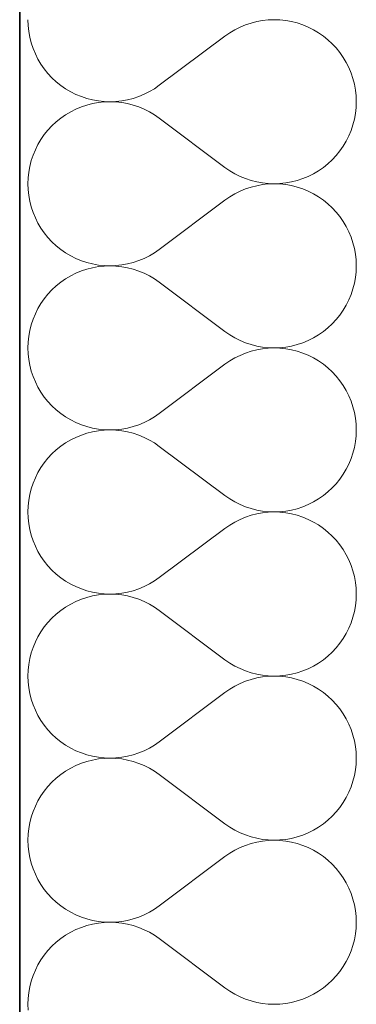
# Model space of a CAD drawing. Header units: millimetres. Extents: x -148444 to 51443, y -4810 to 453290.
# Tile 329 of 551: x -137998 to -137842, y 362447 to 362904. Entities that reach past the tile are written whole.
import ezdxf

# ---------------------------------------------------------------- set-up
doc = ezdxf.new("R2010")
doc.units = ezdxf.units.MM
doc.layers.add('- A - ocieplenie', color=8, linetype='Continuous')

# ---------------------------------------------------------------- blocks, each defined once
blk = doc.blocks.new('*X29')
at = {"layer": '- A - ocieplenie', "linetype": 'Continuous', "lineweight": 13, "ltscale": 100}
for p, q in [((19781.28, 390337.85), (19781.38, 390335.13)), ((19884.81, 390336.3), (19882.23, 390335.44)), ((19887.45, 390336.97), (19884.81, 390336.3)), ((19890.12, 390337.46), (19887.45, 390336.97)), ((19892.83, 390337.75), (19890.12, 390337.46)), ((19895.55, 390337.85), (19892.83, 390337.75)), ((19898.26, 390337.75), (19895.55, 390337.85)), ((19900.97, 390337.46), (19898.26, 390337.75)), ((19903.65, 390336.98), (19900.97, 390337.46)), ((19906.28, 390336.31), (19903.65, 390336.98)), ((19908.87, 390335.45), (19906.28, 390336.31)), ((19781.38, 390335.13), (19781.67, 390332.43)), ((19781.67, 390332.43), (19782.16, 390329.75)), ((19874.95, 390331.78), (19872.71, 390330.23)), ((19877.29, 390333.17), (19874.95, 390331.78)), ((19879.72, 390334.39), (19877.29, 390333.17)), ((19882.23, 390335.44), (19879.72, 390334.39)), ((19911.38, 390334.41), (19908.87, 390335.45)), ((19913.81, 390333.2), (19911.38, 390334.41)), ((19916.15, 390331.81), (19913.81, 390333.2)), ((19918.39, 390330.26), (19916.15, 390331.81)), ((19782.16, 390329.75), (19782.83, 390327.11)), ((19782.83, 390327.11), (19783.69, 390324.53)), ((19872.71, 390330.23), (19842.24, 390307.37)), ((19920.51, 390328.55), (19918.39, 390330.26)), ((19922.5, 390326.7), (19920.51, 390328.55)), ((19783.69, 390324.53), (19784.73, 390322.02)), ((19924.35, 390324.71), (19922.5, 390326.7)), ((19926.06, 390322.59), (19924.35, 390324.71)), ((19927.61, 390320.36), (19926.06, 390322.59)), ((19784.73, 390322.02), (19785.95, 390319.59)), ((19785.95, 390319.59), (19787.34, 390317.25)), ((19929, 390318.02), (19927.61, 390320.36)), ((19930.22, 390315.59), (19929, 390318.02)), ((19787.34, 390317.25), (19788.89, 390315.01)), ((19788.89, 390315.01), (19790.6, 390312.89)), ((19931.26, 390313.07), (19930.22, 390315.59)), ((19790.6, 390312.89), (19792.45, 390310.9)), ((19792.45, 390310.9), (19794.44, 390309.05)), ((19794.44, 390309.05), (19796.56, 390307.34)), ((19932.12, 390310.49), (19931.26, 390313.07)), ((19932.79, 390307.86), (19932.12, 390310.49)), ((19796.56, 390307.34), (19798.8, 390305.79)), ((19798.8, 390305.79), (19801.14, 390304.41)), ((19801.14, 390304.41), (19803.57, 390303.19)), ((19835.23, 390303.21), (19837.67, 390304.43)), ((19837.67, 390304.43), (19840, 390305.82)), ((19840, 390305.82), (19842.24, 390307.37)), ((19933.28, 390305.18), (19932.79, 390307.86)), ((19933.57, 390302.47), (19933.28, 390305.18)), ((19803.57, 390303.19), (19806.08, 390302.15)), ((19806.08, 390302.15), (19808.67, 390301.29)), ((19808.67, 390301.29), (19811.3, 390300.62)), ((19811.3, 390300.62), (19813.98, 390300.14)), ((19813.98, 390300.14), (19816.69, 390299.85)), ((19816.69, 390299.66), (19813.98, 390299.37)), ((19816.69, 390299.85), (19819.4, 390299.75)), ((19819.4, 390299.75), (19816.69, 390299.66)), ((19819.4, 390299.75), (19822.12, 390299.85)), ((19822.12, 390299.66), (19819.4, 390299.75)), ((19822.12, 390299.85), (19824.83, 390300.15)), ((19824.83, 390299.36), (19822.12, 390299.66)), ((19824.83, 390300.15), (19827.5, 390300.63)), ((19827.5, 390300.63), (19830.14, 390301.31)), ((19830.14, 390301.31), (19832.72, 390302.17)), ((19832.72, 390302.17), (19835.23, 390303.21)), ((19933.67, 390299.75), (19933.57, 390302.47)), ((19933.57, 390297.04), (19933.67, 390299.75)), ((19801.14, 390295.1), (19798.8, 390293.72)), ((19803.57, 390296.32), (19801.14, 390295.1)), ((19806.08, 390297.36), (19803.57, 390296.32)), ((19808.67, 390298.22), (19806.08, 390297.36)), ((19811.3, 390298.89), (19808.67, 390298.22)), ((19813.98, 390299.37), (19811.3, 390298.89)), ((19827.5, 390298.88), (19824.83, 390299.36)), ((19830.14, 390298.2), (19827.5, 390298.88)), ((19832.72, 390297.34), (19830.14, 390298.2)), ((19835.23, 390296.3), (19832.72, 390297.34)), ((19837.67, 390295.08), (19835.23, 390296.3)), ((19840, 390293.69), (19837.67, 390295.08)), ((19933.28, 390294.33), (19933.57, 390297.04)), ((19794.44, 390290.46), (19792.45, 390288.6)), ((19796.56, 390292.16), (19794.44, 390290.46)), ((19798.8, 390293.72), (19796.56, 390292.16)), ((19842.24, 390292.14), (19840, 390293.69)), ((19872.71, 390269.28), (19842.24, 390292.14)), ((19932.12, 390289.02), (19932.79, 390291.65)), ((19932.79, 390291.65), (19933.28, 390294.33)), ((19790.6, 390286.61), (19788.89, 390284.5)), ((19792.45, 390288.6), (19790.6, 390286.61)), ((19930.22, 390283.92), (19931.26, 390286.44)), ((19931.26, 390286.44), (19932.12, 390289.02)), ((19787.34, 390282.26), (19785.95, 390279.92)), ((19788.89, 390284.5), (19787.34, 390282.26)), ((19927.61, 390279.15), (19929, 390281.49)), ((19929, 390281.49), (19930.22, 390283.92)), ((19784.73, 390277.49), (19783.69, 390274.98)), ((19785.95, 390279.92), (19784.73, 390277.49)), ((19924.35, 390274.8), (19926.06, 390276.92)), ((19926.06, 390276.92), (19927.61, 390279.15)), ((19782.83, 390272.4), (19782.16, 390269.76)), ((19783.69, 390274.98), (19782.83, 390272.4)), ((19920.51, 390270.95), (19922.5, 390272.81)), ((19922.5, 390272.81), (19924.35, 390274.8)), ((19782.16, 390269.76), (19781.67, 390267.08)), ((19872.71, 390269.28), (19874.95, 390267.72)), ((19874.95, 390267.72), (19877.29, 390266.33)), ((19913.81, 390266.31), (19916.15, 390267.7)), ((19916.15, 390267.7), (19918.39, 390269.25)), ((19918.39, 390269.25), (19920.51, 390270.95)), ((19781.38, 390264.38), (19781.28, 390261.66)), ((19781.67, 390267.08), (19781.38, 390264.38)), ((19877.29, 390266.33), (19879.72, 390265.11)), ((19879.72, 390265.11), (19882.23, 390264.07)), ((19882.23, 390264.07), (19884.81, 390263.21)), ((19884.81, 390263.21), (19887.45, 390262.54)), ((19903.65, 390262.52), (19906.28, 390263.2)), ((19906.28, 390263.2), (19908.87, 390264.05)), ((19908.87, 390264.05), (19911.38, 390265.09)), ((19911.38, 390265.09), (19913.81, 390266.31)), ((19781.28, 390261.66), (19781.38, 390258.94)), ((19781.38, 390258.94), (19781.67, 390256.24)), ((19882.23, 390259.25), (19879.72, 390258.2)), ((19884.81, 390260.11), (19882.23, 390259.25)), ((19887.45, 390260.78), (19884.81, 390260.11)), ((19887.45, 390262.54), (19890.12, 390262.05)), ((19890.12, 390261.27), (19887.45, 390260.78)), ((19890.12, 390262.05), (19892.83, 390261.76)), ((19892.83, 390261.56), (19890.12, 390261.27)), ((19892.83, 390261.76), (19895.55, 390261.66)), ((19895.55, 390261.66), (19892.83, 390261.56)), ((19895.55, 390261.66), (19898.26, 390261.75)), ((19898.26, 390261.56), (19895.55, 390261.66)), ((19898.26, 390261.75), (19900.97, 390262.04)), ((19900.97, 390261.27), (19898.26, 390261.56)), ((19900.97, 390262.04), (19903.65, 390262.52)), ((19903.65, 390260.79), (19900.97, 390261.27)), ((19906.28, 390260.12), (19903.65, 390260.79)), ((19908.87, 390259.26), (19906.28, 390260.12)), ((19911.38, 390258.22), (19908.87, 390259.26)), ((19781.67, 390256.24), (19782.16, 390253.56)), ((19872.71, 390254.04), (19842.24, 390231.18)), ((19874.95, 390255.59), (19872.71, 390254.04)), ((19877.29, 390256.98), (19874.95, 390255.59)), ((19879.72, 390258.2), (19877.29, 390256.98)), ((19913.81, 390257.01), (19911.38, 390258.22)), ((19916.15, 390255.62), (19913.81, 390257.01)), ((19918.39, 390254.07), (19916.15, 390255.62)), ((19920.51, 390252.36), (19918.39, 390254.07)), ((19782.16, 390253.56), (19782.83, 390250.92)), ((19782.83, 390250.92), (19783.69, 390248.34)), ((19922.5, 390250.51), (19920.51, 390252.36)), ((19924.35, 390248.52), (19922.5, 390250.51)), ((19783.69, 390248.34), (19784.73, 390245.83)), ((19784.73, 390245.83), (19785.95, 390243.39)), ((19926.06, 390246.4), (19924.35, 390248.52)), ((19927.61, 390244.17), (19926.06, 390246.4)), ((19785.95, 390243.39), (19787.34, 390241.06)), ((19787.34, 390241.06), (19788.89, 390238.82)), ((19929, 390241.83), (19927.61, 390244.17)), ((19930.22, 390239.39), (19929, 390241.83)), ((19788.89, 390238.82), (19790.6, 390236.7)), ((19790.6, 390236.7), (19792.45, 390234.71)), ((19931.26, 390236.88), (19930.22, 390239.39)), ((19932.12, 390234.3), (19931.26, 390236.88)), ((19792.45, 390234.71), (19794.44, 390232.86)), ((19794.44, 390232.86), (19796.56, 390231.15)), ((19796.56, 390231.15), (19798.8, 390229.6)), ((19840, 390229.63), (19842.24, 390231.18)), ((19932.79, 390231.66), (19932.12, 390234.3)), ((19933.28, 390228.99), (19932.79, 390231.66)), ((19798.8, 390229.6), (19801.14, 390228.22)), ((19801.14, 390228.22), (19803.57, 390227)), ((19803.57, 390227), (19806.08, 390225.96)), ((19832.72, 390225.98), (19835.23, 390227.02)), ((19835.23, 390227.02), (19837.67, 390228.24)), ((19837.67, 390228.24), (19840, 390229.63)), ((19933.57, 390226.28), (19933.28, 390228.99)), ((19806.08, 390225.96), (19808.67, 390225.1)), ((19808.67, 390222.03), (19806.08, 390221.17)), ((19808.67, 390225.1), (19811.3, 390224.43)), ((19811.3, 390222.7), (19808.67, 390222.03)), ((19811.3, 390224.43), (19813.98, 390223.95)), ((19813.98, 390223.18), (19811.3, 390222.7)), ((19813.98, 390223.95), (19816.69, 390223.66)), ((19816.69, 390223.47), (19813.98, 390223.18)), ((19816.69, 390223.66), (19819.4, 390223.56)), ((19819.4, 390223.56), (19816.69, 390223.47)), ((19819.4, 390223.56), (19822.12, 390223.66)), ((19822.12, 390223.46), (19819.4, 390223.56)), ((19822.12, 390223.66), (19824.83, 390223.96)), ((19824.83, 390223.17), (19822.12, 390223.46)), ((19824.83, 390223.96), (19827.5, 390224.44)), ((19827.5, 390222.69), (19824.83, 390223.17)), ((19827.5, 390224.44), (19830.14, 390225.11)), ((19830.14, 390222.01), (19827.5, 390222.69)), ((19830.14, 390225.11), (19832.72, 390225.98)), ((19832.72, 390221.15), (19830.14, 390222.01)), ((19933.67, 390223.56), (19933.57, 390226.28)), ((19933.57, 390220.84), (19933.67, 390223.56)), ((19798.8, 390217.52), (19796.56, 390215.97)), ((19801.14, 390218.91), (19798.8, 390217.52)), ((19803.57, 390220.13), (19801.14, 390218.91)), ((19806.08, 390221.17), (19803.57, 390220.13)), ((19835.23, 390220.11), (19832.72, 390221.15)), ((19837.67, 390218.89), (19835.23, 390220.11)), ((19840, 390217.5), (19837.67, 390218.89)), ((19842.24, 390215.94), (19840, 390217.5)), ((19932.79, 390215.46), (19933.28, 390218.14)), ((19933.28, 390218.14), (19933.57, 390220.84)), ((19794.44, 390214.27), (19792.45, 390212.41)), ((19796.56, 390215.97), (19794.44, 390214.27)), ((19872.71, 390193.09), (19842.24, 390215.94)), ((19931.26, 390210.25), (19932.12, 390212.83)), ((19932.12, 390212.83), (19932.79, 390215.46)), ((19788.89, 390208.31), (19787.34, 390206.07)), ((19790.6, 390210.42), (19788.89, 390208.31)), ((19792.45, 390212.41), (19790.6, 390210.42)), ((19930.22, 390207.73), (19931.26, 390210.25)), ((19785.95, 390203.73), (19784.73, 390201.3)), ((19787.34, 390206.07), (19785.95, 390203.73)), ((19927.61, 390202.96), (19929, 390205.3)), ((19929, 390205.3), (19930.22, 390207.73)), ((19784.73, 390201.3), (19783.69, 390198.79)), ((19924.35, 390198.61), (19926.06, 390200.73)), ((19926.06, 390200.73), (19927.61, 390202.96)), ((19782.83, 390196.21), (19782.16, 390193.57)), ((19783.69, 390198.79), (19782.83, 390196.21)), ((19918.39, 390193.06), (19920.51, 390194.76)), ((19920.51, 390194.76), (19922.5, 390196.62)), ((19922.5, 390196.62), (19924.35, 390198.61)), ((19781.67, 390190.89), (19781.38, 390188.19)), ((19782.16, 390193.57), (19781.67, 390190.89)), ((19872.71, 390193.09), (19874.95, 390191.53)), ((19874.95, 390191.53), (19877.29, 390190.14)), ((19877.29, 390190.14), (19879.72, 390188.92)), ((19911.38, 390188.9), (19913.81, 390190.12)), ((19913.81, 390190.12), (19916.15, 390191.51)), ((19916.15, 390191.51), (19918.39, 390193.06)), ((19781.38, 390188.19), (19781.28, 390185.47)), ((19781.28, 390185.47), (19781.38, 390182.75)), ((19879.72, 390188.92), (19882.23, 390187.88)), ((19882.23, 390187.88), (19884.81, 390187.02)), ((19884.81, 390187.02), (19887.45, 390186.34)), ((19887.45, 390186.34), (19890.12, 390185.86)), ((19890.12, 390185.86), (19892.83, 390185.57)), ((19892.83, 390185.37), (19890.12, 390185.08)), ((19892.83, 390185.57), (19895.55, 390185.47)), ((19895.55, 390185.47), (19892.83, 390185.37)), ((19895.55, 390185.47), (19898.26, 390185.56)), ((19898.26, 390185.37), (19895.55, 390185.47)), ((19898.26, 390185.56), (19900.97, 390185.85)), ((19900.97, 390185.08), (19898.26, 390185.37)), ((19900.97, 390185.85), (19903.65, 390186.33)), ((19903.65, 390186.33), (19906.28, 390187.01)), ((19906.28, 390187.01), (19908.87, 390187.86)), ((19908.87, 390187.86), (19911.38, 390188.9)), ((19781.38, 390182.75), (19781.67, 390180.04)), ((19877.29, 390180.79), (19874.95, 390179.4)), ((19879.72, 390182.01), (19877.29, 390180.79)), ((19882.23, 390183.06), (19879.72, 390182.01)), ((19884.81, 390183.92), (19882.23, 390183.06)), ((19887.45, 390184.59), (19884.81, 390183.92)), ((19890.12, 390185.08), (19887.45, 390184.59)), ((19903.65, 390184.6), (19900.97, 390185.08)), ((19906.28, 390183.93), (19903.65, 390184.6)), ((19908.87, 390183.07), (19906.28, 390183.93)), ((19911.38, 390182.03), (19908.87, 390183.07)), ((19913.81, 390180.82), (19911.38, 390182.03)), ((19916.15, 390179.43), (19913.81, 390180.82)), ((19781.67, 390180.04), (19782.16, 390177.37)), ((19782.16, 390177.37), (19782.83, 390174.73)), ((19872.71, 390177.85), (19842.24, 390154.99)), ((19874.95, 390179.4), (19872.71, 390177.85)), ((19918.39, 390177.88), (19916.15, 390179.43)), ((19920.51, 390176.17), (19918.39, 390177.88)), ((19922.5, 390174.32), (19920.51, 390176.17)), ((19782.83, 390174.73), (19783.69, 390172.15)), ((19783.69, 390172.15), (19784.73, 390169.64)), ((19924.35, 390172.33), (19922.5, 390174.32)), ((19926.06, 390170.21), (19924.35, 390172.33)), ((19784.73, 390169.64), (19785.95, 390167.2)), ((19785.95, 390167.2), (19787.34, 390164.87)), ((19927.61, 390167.98), (19926.06, 390170.21)), ((19929, 390165.64), (19927.61, 390167.98)), ((19787.34, 390164.87), (19788.89, 390162.63)), ((19788.89, 390162.63), (19790.6, 390160.51)), ((19930.22, 390163.2), (19929, 390165.64)), ((19931.26, 390160.69), (19930.22, 390163.2)), ((19790.6, 390160.51), (19792.45, 390158.52)), ((19792.45, 390158.52), (19794.44, 390156.67)), ((19932.12, 390158.11), (19931.26, 390160.69)), ((19932.79, 390155.47), (19932.12, 390158.11)), ((19794.44, 390156.67), (19796.56, 390154.96)), ((19796.56, 390154.96), (19798.8, 390153.41)), ((19798.8, 390153.41), (19801.14, 390152.03)), ((19837.67, 390152.05), (19840, 390153.44)), ((19840, 390153.44), (19842.24, 390154.99)), ((19933.28, 390152.8), (19932.79, 390155.47)), ((19801.14, 390152.03), (19803.57, 390150.81)), ((19803.57, 390150.81), (19806.08, 390149.77)), ((19806.08, 390149.77), (19808.67, 390148.91)), ((19808.67, 390148.91), (19811.3, 390148.24)), ((19827.5, 390148.25), (19830.14, 390148.92)), ((19830.14, 390148.92), (19832.72, 390149.79)), ((19832.72, 390149.79), (19835.23, 390150.83)), ((19835.23, 390150.83), (19837.67, 390152.05)), ((19933.57, 390150.09), (19933.28, 390152.8)), ((19933.67, 390147.37), (19933.57, 390150.09)), ((19806.08, 390144.98), (19803.57, 390143.94)), ((19808.67, 390145.84), (19806.08, 390144.98)), ((19811.3, 390146.51), (19808.67, 390145.84)), ((19811.3, 390148.24), (19813.98, 390147.76)), ((19813.98, 390146.99), (19811.3, 390146.51)), ((19813.98, 390147.76), (19816.69, 390147.47)), ((19816.69, 390147.28), (19813.98, 390146.99)), ((19816.69, 390147.47), (19819.4, 390147.37)), ((19819.4, 390147.37), (19816.69, 390147.28)), ((19819.4, 390147.37), (19822.12, 390147.47)), ((19822.12, 390147.27), (19819.4, 390147.37)), ((19822.12, 390147.47), (19824.83, 390147.76)), ((19824.83, 390146.98), (19822.12, 390147.27)), ((19824.83, 390147.76), (19827.5, 390148.25)), ((19827.5, 390146.5), (19824.83, 390146.98)), ((19830.14, 390145.82), (19827.5, 390146.5)), ((19832.72, 390144.96), (19830.14, 390145.82)), ((19835.23, 390143.92), (19832.72, 390144.96)), ((19933.28, 390141.95), (19933.57, 390144.65)), ((19933.57, 390144.65), (19933.67, 390147.37)), ((19796.56, 390139.78), (19794.44, 390138.08)), ((19798.8, 390141.33), (19796.56, 390139.78)), ((19801.14, 390142.72), (19798.8, 390141.33)), ((19803.57, 390143.94), (19801.14, 390142.72)), ((19837.67, 390142.7), (19835.23, 390143.92)), ((19840, 390141.31), (19837.67, 390142.7)), ((19842.24, 390139.75), (19840, 390141.31)), ((19872.71, 390116.9), (19842.24, 390139.75)), ((19932.79, 390139.27), (19933.28, 390141.95)), ((19792.45, 390136.22), (19790.6, 390134.23)), ((19794.44, 390138.08), (19792.45, 390136.22)), ((19931.26, 390134.05), (19932.12, 390136.64)), ((19932.12, 390136.64), (19932.79, 390139.27)), ((19788.89, 390132.12), (19787.34, 390129.88)), ((19790.6, 390134.23), (19788.89, 390132.12)), ((19929, 390129.11), (19930.22, 390131.54)), ((19930.22, 390131.54), (19931.26, 390134.05)), ((19785.95, 390127.54), (19784.73, 390125.11)), ((19787.34, 390129.88), (19785.95, 390127.54)), ((19926.06, 390124.54), (19927.61, 390126.77)), ((19927.61, 390126.77), (19929, 390129.11)), ((19783.69, 390122.6), (19782.83, 390120.01)), ((19784.73, 390125.11), (19783.69, 390122.6)), ((19922.5, 390120.43), (19924.35, 390122.42)), ((19924.35, 390122.42), (19926.06, 390124.54)), ((19782.16, 390117.38), (19781.67, 390114.7)), ((19782.83, 390120.01), (19782.16, 390117.38)), ((19872.71, 390116.9), (19874.95, 390115.34)), ((19916.15, 390115.32), (19918.39, 390116.87)), ((19918.39, 390116.87), (19920.51, 390118.57)), ((19920.51, 390118.57), (19922.5, 390120.43)), ((19781.67, 390114.7), (19781.38, 390112)), ((19874.95, 390115.34), (19877.29, 390113.95)), ((19877.29, 390113.95), (19879.72, 390112.73)), ((19879.72, 390112.73), (19882.23, 390111.69)), ((19908.87, 390111.67), (19911.38, 390112.71)), ((19911.38, 390112.71), (19913.81, 390113.93)), ((19913.81, 390113.93), (19916.15, 390115.32)), ((19781.38, 390112), (19781.28, 390109.28)), ((19781.28, 390109.28), (19781.38, 390106.56)), ((19882.23, 390111.69), (19884.81, 390110.83)), ((19884.81, 390107.73), (19882.23, 390106.87)), ((19884.81, 390110.83), (19887.45, 390110.15)), ((19887.45, 390108.4), (19884.81, 390107.73)), ((19887.45, 390110.15), (19890.12, 390109.67)), ((19890.12, 390108.89), (19887.45, 390108.4)), ((19890.12, 390109.67), (19892.83, 390109.38)), ((19892.83, 390109.18), (19890.12, 390108.89)), ((19892.83, 390109.38), (19895.55, 390109.28)), ((19895.55, 390109.28), (19892.83, 390109.18)), ((19895.55, 390109.28), (19898.26, 390109.37)), ((19898.26, 390109.18), (19895.55, 390109.28)), ((19898.26, 390109.37), (19900.97, 390109.66)), ((19900.97, 390108.89), (19898.26, 390109.18)), ((19900.97, 390109.66), (19903.65, 390110.14)), ((19903.65, 390108.41), (19900.97, 390108.89)), ((19903.65, 390110.14), (19906.28, 390110.82)), ((19906.28, 390107.74), (19903.65, 390108.41)), ((19906.28, 390110.82), (19908.87, 390111.67)), ((19908.87, 390106.88), (19906.28, 390107.74)), ((19781.38, 390106.56), (19781.67, 390103.85)), ((19781.67, 390103.85), (19782.16, 390101.18)), ((19874.95, 390103.21), (19872.71, 390101.66)), ((19877.29, 390104.6), (19874.95, 390103.21)), ((19879.72, 390105.82), (19877.29, 390104.6)), ((19882.23, 390106.87), (19879.72, 390105.82)), ((19911.38, 390105.84), (19908.87, 390106.88)), ((19913.81, 390104.63), (19911.38, 390105.84)), ((19916.15, 390103.24), (19913.81, 390104.63)), ((19918.39, 390101.69), (19916.15, 390103.24)), ((19782.16, 390101.18), (19782.83, 390098.54)), ((19782.83, 390098.54), (19783.69, 390095.96)), ((19872.71, 390101.66), (19842.24, 390078.8)), ((19920.51, 390099.98), (19918.39, 390101.69)), ((19922.5, 390098.13), (19920.51, 390099.98)), ((19783.69, 390095.96), (19784.73, 390093.45)), ((19924.35, 390096.14), (19922.5, 390098.13)), ((19926.06, 390094.02), (19924.35, 390096.14)), ((19927.61, 390091.79), (19926.06, 390094.02)), ((19784.73, 390093.45), (19785.95, 390091.01)), ((19785.95, 390091.01), (19787.34, 390088.67)), ((19929, 390089.45), (19927.61, 390091.79)), ((19930.22, 390087.01), (19929, 390089.45)), ((19787.34, 390088.67), (19788.89, 390086.44)), ((19788.89, 390086.44), (19790.6, 390084.32)), ((19931.26, 390084.5), (19930.22, 390087.01)), ((19790.6, 390084.32), (19792.45, 390082.33)), ((19792.45, 390082.33), (19794.44, 390080.48)), ((19794.44, 390080.48), (19796.56, 390078.77)), ((19932.12, 390081.92), (19931.26, 390084.5)), ((19932.79, 390079.28), (19932.12, 390081.92)), ((19796.56, 390078.77), (19798.8, 390077.22)), ((19798.8, 390077.22), (19801.14, 390075.83)), ((19801.14, 390075.83), (19803.57, 390074.62)), ((19835.23, 390074.64), (19837.67, 390075.86)), ((19837.67, 390075.86), (19840, 390077.25)), ((19840, 390077.25), (19842.24, 390078.8)), ((19933.28, 390076.61), (19932.79, 390079.28)), ((19933.57, 390073.9), (19933.28, 390076.61)), ((19803.57, 390074.62), (19806.08, 390073.58)), ((19806.08, 390073.58), (19808.67, 390072.72)), ((19808.67, 390072.72), (19811.3, 390072.05)), ((19811.3, 390072.05), (19813.98, 390071.57)), ((19813.98, 390071.57), (19816.69, 390071.28)), ((19816.69, 390071.09), (19813.98, 390070.8)), ((19816.69, 390071.28), (19819.4, 390071.18)), ((19819.4, 390071.18), (19816.69, 390071.09)), ((19819.4, 390071.18), (19822.12, 390071.28)), ((19822.12, 390071.08), (19819.4, 390071.18)), ((19822.12, 390071.28), (19824.83, 390071.57)), ((19824.83, 390070.79), (19822.12, 390071.08)), ((19824.83, 390071.57), (19827.5, 390072.06)), ((19827.5, 390072.06), (19830.14, 390072.73)), ((19830.14, 390072.73), (19832.72, 390073.6)), ((19832.72, 390073.6), (19835.23, 390074.64)), ((19933.67, 390071.18), (19933.57, 390073.9)), ((19933.57, 390068.46), (19933.67, 390071.18)), ((19801.14, 390066.53), (19798.8, 390065.14)), ((19803.57, 390067.75), (19801.14, 390066.53)), ((19806.08, 390068.79), (19803.57, 390067.75)), ((19808.67, 390069.65), (19806.08, 390068.79)), ((19811.3, 390070.32), (19808.67, 390069.65)), ((19813.98, 390070.8), (19811.3, 390070.32)), ((19827.5, 390070.31), (19824.83, 390070.79)), ((19830.14, 390069.63), (19827.5, 390070.31)), ((19832.72, 390068.77), (19830.14, 390069.63)), ((19835.23, 390067.73), (19832.72, 390068.77)), ((19837.67, 390066.51), (19835.23, 390067.73)), ((19840, 390065.12), (19837.67, 390066.51)), ((19933.28, 390065.76), (19933.57, 390068.46)), ((19794.44, 390061.89), (19792.45, 390060.03)), ((19796.56, 390063.59), (19794.44, 390061.89)), ((19798.8, 390065.14), (19796.56, 390063.59)), ((19842.24, 390063.56), (19840, 390065.12)), ((19872.71, 390040.71), (19842.24, 390063.56)), ((19932.12, 390060.45), (19932.79, 390063.08)), ((19932.79, 390063.08), (19933.28, 390065.76)), ((19790.6, 390058.04), (19788.89, 390055.93)), ((19792.45, 390060.03), (19790.6, 390058.04)), ((19930.22, 390055.35), (19931.26, 390057.86)), ((19931.26, 390057.86), (19932.12, 390060.45)), ((19787.34, 390053.69), (19785.95, 390051.35)), ((19788.89, 390055.93), (19787.34, 390053.69)), ((19927.61, 390050.58), (19929, 390052.92)), ((19929, 390052.92), (19930.22, 390055.35)), ((19784.73, 390048.92), (19783.69, 390046.41)), ((19785.95, 390051.35), (19784.73, 390048.92)), ((19924.35, 390046.23), (19926.06, 390048.34)), ((19926.06, 390048.34), (19927.61, 390050.58)), ((19782.83, 390043.82), (19782.16, 390041.19)), ((19783.69, 390046.41), (19782.83, 390043.82)), ((19920.51, 390042.38), (19922.5, 390044.24)), ((19922.5, 390044.24), (19924.35, 390046.23)), ((19782.16, 390041.19), (19781.67, 390038.51)), ((19872.71, 390040.71), (19874.95, 390039.15)), ((19874.95, 390039.15), (19877.29, 390037.76)), ((19913.81, 390037.74), (19916.15, 390039.13)), ((19916.15, 390039.13), (19918.39, 390040.68)), ((19918.39, 390040.68), (19920.51, 390042.38)), ((19781.38, 390035.81), (19781.28, 390033.09)), ((19781.67, 390038.51), (19781.38, 390035.81)), ((19877.29, 390037.76), (19879.72, 390036.54)), ((19879.72, 390036.54), (19882.23, 390035.5)), ((19882.23, 390035.5), (19884.81, 390034.64)), ((19884.81, 390034.64), (19887.45, 390033.96)), ((19903.65, 390033.95), (19906.28, 390034.62)), ((19906.28, 390034.62), (19908.87, 390035.48)), ((19908.87, 390035.48), (19911.38, 390036.52)), ((19911.38, 390036.52), (19913.81, 390037.74)), ((19781.28, 390033.09), (19781.38, 390030.37)), ((19781.38, 390030.37), (19781.67, 390027.66)), ((19882.23, 390030.67), (19879.72, 390029.63)), ((19884.81, 390031.54), (19882.23, 390030.67)), ((19887.45, 390032.21), (19884.81, 390031.54)), ((19887.45, 390033.96), (19890.12, 390033.48)), ((19890.12, 390032.7), (19887.45, 390032.21)), ((19890.12, 390033.48), (19892.83, 390033.19)), ((19892.83, 390032.99), (19890.12, 390032.7)), ((19892.83, 390033.19), (19895.55, 390033.09)), ((19895.55, 390033.09), (19892.83, 390032.99)), ((19895.55, 390033.09), (19898.26, 390033.18)), ((19898.26, 390032.99), (19895.55, 390033.09)), ((19898.26, 390033.18), (19900.97, 390033.47)), ((19900.97, 390032.7), (19898.26, 390032.99)), ((19900.97, 390033.47), (19903.65, 390033.95)), ((19903.65, 390032.22), (19900.97, 390032.7)), ((19906.28, 390031.55), (19903.65, 390032.22)), ((19908.87, 390030.69), (19906.28, 390031.55)), ((19911.38, 390029.65), (19908.87, 390030.69)), ((19781.67, 390027.66), (19782.16, 390024.99)), ((19872.71, 390025.47), (19842.24, 390002.61)), ((19874.95, 390027.02), (19872.71, 390025.47)), ((19877.29, 390028.41), (19874.95, 390027.02)), ((19879.72, 390029.63), (19877.29, 390028.41)), ((19913.81, 390028.44), (19911.38, 390029.65)), ((19916.15, 390027.05), (19913.81, 390028.44)), ((19918.39, 390025.5), (19916.15, 390027.05)), ((19920.51, 390023.79), (19918.39, 390025.5)), ((19782.16, 390024.99), (19782.83, 390022.35)), ((19782.83, 390022.35), (19783.69, 390019.77)), ((19922.5, 390021.94), (19920.51, 390023.79)), ((19924.35, 390019.95), (19922.5, 390021.94)), ((19783.69, 390019.77), (19784.73, 390017.26)), ((19784.73, 390017.26), (19785.95, 390014.82)), ((19926.06, 390017.83), (19924.35, 390019.95)), ((19927.61, 390015.6), (19926.06, 390017.83)), ((19785.95, 390014.82), (19787.34, 390012.48)), ((19787.34, 390012.48), (19788.89, 390010.25)), ((19929, 390013.26), (19927.61, 390015.6)), ((19930.22, 390010.82), (19929, 390013.26)), ((19788.89, 390010.25), (19790.6, 390008.13)), ((19790.6, 390008.13), (19792.45, 390006.14)), ((19931.26, 390008.31), (19930.22, 390010.82)), ((19932.12, 390005.73), (19931.26, 390008.31)), ((19792.45, 390006.14), (19794.44, 390004.29)), ((19794.44, 390004.29), (19796.56, 390002.58)), ((19796.56, 390002.58), (19798.8, 390001.03)), ((19840, 390001.06), (19842.24, 390002.61)), ((19932.79, 390003.09), (19932.12, 390005.73)), ((19933.28, 390000.42), (19932.79, 390003.09)), ((19798.8, 390001.03), (19801.14, 389999.64)), ((19801.14, 389999.64), (19803.57, 389998.43)), ((19803.57, 389998.43), (19806.08, 389997.39)), ((19832.72, 389997.4), (19835.23, 389998.45)), ((19835.23, 389998.45), (19837.67, 389999.67)), ((19837.67, 389999.67), (19840, 390001.06)), ((19933.57, 389997.71), (19933.28, 390000.42)), ((19806.08, 389997.39), (19808.67, 389996.53)), ((19808.67, 389993.45), (19806.08, 389992.6)), ((19808.67, 389996.53), (19811.3, 389995.86)), ((19811.3, 389994.13), (19808.67, 389993.45)), ((19811.3, 389995.86), (19813.98, 389995.38)), ((19813.98, 389994.61), (19811.3, 389994.13)), ((19813.98, 389995.38), (19816.69, 389995.09)), ((19816.69, 389994.9), (19813.98, 389994.61)), ((19816.69, 389995.09), (19819.4, 389994.99)), ((19819.4, 389994.99), (19816.69, 389994.9)), ((19819.4, 389994.99), (19822.12, 389995.09)), ((19822.12, 389994.89), (19819.4, 389994.99)), ((19822.12, 389995.09), (19824.83, 389995.38)), ((19824.83, 389994.6), (19822.12, 389994.89)), ((19824.83, 389995.38), (19827.5, 389995.87)), ((19827.5, 389994.12), (19824.83, 389994.6)), ((19827.5, 389995.87), (19830.14, 389996.54)), ((19830.14, 389993.44), (19827.5, 389994.12)), ((19830.14, 389996.54), (19832.72, 389997.4)), ((19832.72, 389992.58), (19830.14, 389993.44)), ((19933.67, 389994.99), (19933.57, 389997.71)), ((19933.57, 389992.27), (19933.67, 389994.99)), ((19798.8, 389988.95), (19796.56, 389987.4)), ((19801.14, 389990.34), (19798.8, 389988.95)), ((19803.57, 389991.56), (19801.14, 389990.34)), ((19806.08, 389992.6), (19803.57, 389991.56)), ((19835.23, 389991.54), (19832.72, 389992.58)), ((19837.67, 389990.32), (19835.23, 389991.54)), ((19840, 389988.93), (19837.67, 389990.32)), ((19842.24, 389987.37), (19840, 389988.93)), ((19932.79, 389986.89), (19933.28, 389989.57)), ((19933.28, 389989.57), (19933.57, 389992.27)), ((19794.44, 389985.7), (19792.45, 389983.84)), ((19796.56, 389987.4), (19794.44, 389985.7)), ((19872.71, 389964.52), (19842.24, 389987.37)), ((19931.26, 389981.67), (19932.12, 389984.26)), ((19932.12, 389984.26), (19932.79, 389986.89)), ((19788.89, 389979.73), (19787.34, 389977.5)), ((19790.6, 389981.85), (19788.89, 389979.73)), ((19792.45, 389983.84), (19790.6, 389981.85)), ((19930.22, 389979.16), (19931.26, 389981.67)), ((19785.95, 389975.16), (19784.73, 389972.73)), ((19787.34, 389977.5), (19785.95, 389975.16)), ((19927.61, 389974.39), (19929, 389976.73)), ((19929, 389976.73), (19930.22, 389979.16)), ((19784.73, 389972.73), (19783.69, 389970.22)), ((19924.35, 389970.04), (19926.06, 389972.15)), ((19926.06, 389972.15), (19927.61, 389974.39)), ((19782.83, 389967.63), (19782.16, 389965)), ((19783.69, 389970.22), (19782.83, 389967.63)), ((19918.39, 389964.49), (19920.51, 389966.19)), ((19920.51, 389966.19), (19922.5, 389968.05)), ((19922.5, 389968.05), (19924.35, 389970.04)), ((19781.67, 389962.32), (19781.38, 389959.62)), ((19782.16, 389965), (19781.67, 389962.32)), ((19872.71, 389964.52), (19874.95, 389962.96)), ((19874.95, 389962.96), (19877.29, 389961.57)), ((19877.29, 389961.57), (19879.72, 389960.35)), ((19911.38, 389960.33), (19913.81, 389961.55)), ((19913.81, 389961.55), (19916.15, 389962.94)), ((19916.15, 389962.94), (19918.39, 389964.49)), ((19781.38, 389959.62), (19781.28, 389956.9)), ((19781.28, 389956.9), (19781.38, 389954.18)), ((19879.72, 389960.35), (19882.23, 389959.31)), ((19882.23, 389959.31), (19884.81, 389958.45)), ((19884.81, 389958.45), (19887.45, 389957.77)), ((19887.45, 389957.77), (19890.12, 389957.29)), ((19890.12, 389957.29), (19892.83, 389957)), ((19892.83, 389956.8), (19890.12, 389956.51)), ((19892.83, 389957), (19895.55, 389956.9)), ((19895.55, 389956.9), (19892.83, 389956.8)), ((19895.55, 389956.9), (19898.26, 389956.99)), ((19898.26, 389956.8), (19895.55, 389956.9)), ((19898.26, 389956.99), (19900.97, 389957.28)), ((19900.97, 389956.51), (19898.26, 389956.8)), ((19900.97, 389957.28), (19903.65, 389957.76)), ((19903.65, 389957.76), (19906.28, 389958.43)), ((19906.28, 389958.43), (19908.87, 389959.29)), ((19908.87, 389959.29), (19911.38, 389960.33)), ((19781.38, 389954.18), (19781.67, 389951.47)), ((19877.29, 389952.22), (19874.95, 389950.83)), ((19879.72, 389953.44), (19877.29, 389952.22)), ((19882.23, 389954.48), (19879.72, 389953.44)), ((19884.81, 389955.35), (19882.23, 389954.48)), ((19887.45, 389956.02), (19884.81, 389955.35)), ((19890.12, 389956.51), (19887.45, 389956.02)), ((19903.65, 389956.03), (19900.97, 389956.51)), ((19906.28, 389955.36), (19903.65, 389956.03)), ((19908.87, 389954.5), (19906.28, 389955.36)), ((19911.38, 389953.46), (19908.87, 389954.5)), ((19913.81, 389952.25), (19911.38, 389953.46)), ((19916.15, 389950.86), (19913.81, 389952.25)), ((19781.67, 389951.47), (19782.16, 389948.8)), ((19782.16, 389948.8), (19782.83, 389946.16)), ((19872.71, 389949.28), (19842.24, 389926.42)), ((19874.95, 389950.83), (19872.71, 389949.28)), ((19918.39, 389949.31), (19916.15, 389950.86)), ((19920.51, 389947.6), (19918.39, 389949.31)), ((19922.5, 389945.75), (19920.51, 389947.6)), ((19782.83, 389946.16), (19783.69, 389943.58)), ((19783.69, 389943.58), (19784.73, 389941.07)), ((19924.35, 389943.76), (19922.5, 389945.75)), ((19926.06, 389941.64), (19924.35, 389943.76)), ((19784.73, 389941.07), (19785.95, 389938.63)), ((19785.95, 389938.63), (19787.34, 389936.29)), ((19927.61, 389939.4), (19926.06, 389941.64)), ((19929, 389937.07), (19927.61, 389939.4)), ((19787.34, 389936.29), (19788.89, 389934.06)), ((19788.89, 389934.06), (19790.6, 389931.94)), ((19930.22, 389934.63), (19929, 389937.07)), ((19931.26, 389932.12), (19930.22, 389934.63)), ((19790.6, 389931.94), (19792.45, 389929.95)), ((19792.45, 389929.95), (19794.44, 389928.1)), ((19932.12, 389929.54), (19931.26, 389932.12)), ((19932.79, 389926.9), (19932.12, 389929.54)), ((19794.44, 389928.1), (19796.56, 389926.39)), ((19796.56, 389926.39), (19798.8, 389924.84)), ((19798.8, 389924.84), (19801.14, 389923.45)), ((19837.67, 389923.48), (19840, 389924.87)), ((19840, 389924.87), (19842.24, 389926.42)), ((19933.28, 389924.23), (19932.79, 389926.9)), ((19801.14, 389923.45), (19803.57, 389922.24)), ((19803.57, 389922.24), (19806.08, 389921.2)), ((19806.08, 389921.2), (19808.67, 389920.34)), ((19808.67, 389920.34), (19811.3, 389919.67)), ((19827.5, 389919.68), (19830.14, 389920.35)), ((19830.14, 389920.35), (19832.72, 389921.21)), ((19832.72, 389921.21), (19835.23, 389922.26)), ((19835.23, 389922.26), (19837.67, 389923.48)), ((19933.57, 389921.52), (19933.28, 389924.23)), ((19933.67, 389918.8), (19933.57, 389921.52)), ((19806.08, 389916.41), (19803.57, 389915.37)), ((19808.67, 389917.26), (19806.08, 389916.41)), ((19811.3, 389917.94), (19808.67, 389917.26)), ((19811.3, 389919.67), (19813.98, 389919.19)), ((19813.98, 389918.42), (19811.3, 389917.94)), ((19813.98, 389919.19), (19816.69, 389918.9)), ((19816.69, 389918.71), (19813.98, 389918.42)), ((19816.69, 389918.9), (19819.4, 389918.8)), ((19819.4, 389918.8), (19816.69, 389918.71)), ((19819.4, 389918.8), (19822.12, 389918.9)), ((19822.12, 389918.7), (19819.4, 389918.8)), ((19822.12, 389918.9), (19824.83, 389919.19)), ((19824.83, 389918.41), (19822.12, 389918.7)), ((19824.83, 389919.19), (19827.5, 389919.68)), ((19827.5, 389917.93), (19824.83, 389918.41)), ((19830.14, 389917.25), (19827.5, 389917.93)), ((19832.72, 389916.39), (19830.14, 389917.25)), ((19835.23, 389915.35), (19832.72, 389916.39)), ((19933.28, 389913.38), (19933.57, 389916.08)), ((19933.57, 389916.08), (19933.67, 389918.8)), ((19796.56, 389911.21), (19794.44, 389909.51)), ((19798.8, 389912.76), (19796.56, 389911.21)), ((19801.14, 389914.15), (19798.8, 389912.76)), ((19803.57, 389915.37), (19801.14, 389914.15)), ((19837.67, 389914.13), (19835.23, 389915.35)), ((19840, 389912.74), (19837.67, 389914.13)), ((19842.24, 389911.18), (19840, 389912.74)), ((19872.71, 389888.33), (19842.24, 389911.18)), ((19932.79, 389910.7), (19933.28, 389913.38)), ((19792.45, 389907.65), (19790.6, 389905.66)), ((19794.44, 389909.51), (19792.45, 389907.65)), ((19931.26, 389905.48), (19932.12, 389908.06)), ((19932.12, 389908.06), (19932.79, 389910.7)), ((19788.89, 389903.54), (19787.34, 389901.31)), ((19790.6, 389905.66), (19788.89, 389903.54)), ((19929, 389900.54), (19930.22, 389902.97)), ((19930.22, 389902.97), (19931.26, 389905.48)), ((19785.95, 389898.97), (19784.73, 389896.54)), ((19787.34, 389901.31), (19785.95, 389898.97)), ((19926.06, 389895.96), (19927.61, 389898.2)), ((19927.61, 389898.2), (19929, 389900.54)), ((19783.69, 389894.02), (19782.83, 389891.44)), ((19784.73, 389896.54), (19783.69, 389894.02)), ((19922.5, 389891.86), (19924.35, 389893.85)), ((19924.35, 389893.85), (19926.06, 389895.96)), ((19782.16, 389888.81), (19781.67, 389886.13)), ((19782.83, 389891.44), (19782.16, 389888.81)), ((19872.71, 389888.33), (19874.95, 389886.77)), ((19916.15, 389886.75), (19918.39, 389888.3)), ((19918.39, 389888.3), (19920.51, 389890)), ((19920.51, 389890), (19922.5, 389891.86)), ((19781.67, 389886.13), (19781.38, 389883.43)), ((19874.95, 389886.77), (19877.29, 389885.38)), ((19877.29, 389885.38), (19879.72, 389884.16)), ((19879.72, 389884.16), (19882.23, 389883.12)), ((19908.87, 389883.1), (19911.38, 389884.14)), ((19911.38, 389884.14), (19913.81, 389885.36)), ((19913.81, 389885.36), (19916.15, 389886.75)), ((19781.38, 389883.43), (19781.28, 389880.71)), ((19781.28, 389880.71), (19781.38, 389877.99)), ((19882.23, 389883.12), (19884.81, 389882.26)), ((19884.81, 389882.26), (19887.45, 389881.58)), ((19887.45, 389881.58), (19890.12, 389881.1)), ((19890.12, 389881.1), (19892.83, 389880.81)), ((19892.83, 389880.81), (19895.55, 389880.71)), ((19895.55, 389880.71), (19898.26, 389880.8)), ((19898.26, 389880.8), (19900.97, 389881.09)), ((19900.97, 389881.09), (19903.65, 389881.57)), ((19903.65, 389881.57), (19906.28, 389882.24)), ((19906.28, 389882.24), (19908.87, 389883.1))]:
    blk.add_line(p, q, dxfattribs=at)

msp = doc.modelspace()

# ---------------------------------------------------------------- linework, layer by layer
at = {"layer": '- A - ocieplenie', "color": 8, "linetype": 'Continuous', "lineweight": 35, "ltscale": 100, "flags": 128}
msp.add_lwpolyline([(-137998.33, 368629.04), (-137998.34, 361053.27)], dxfattribs=at)

# ---------------------------------------------------------------- block references
at = {"color": 8, "linetype": 'Continuous', "lineweight": 20, "ltscale": 100}
msp.add_blockref('*X29', (-157775.81, -27433.59), dxfattribs=at)

doc.saveas('drawing.dxf')
